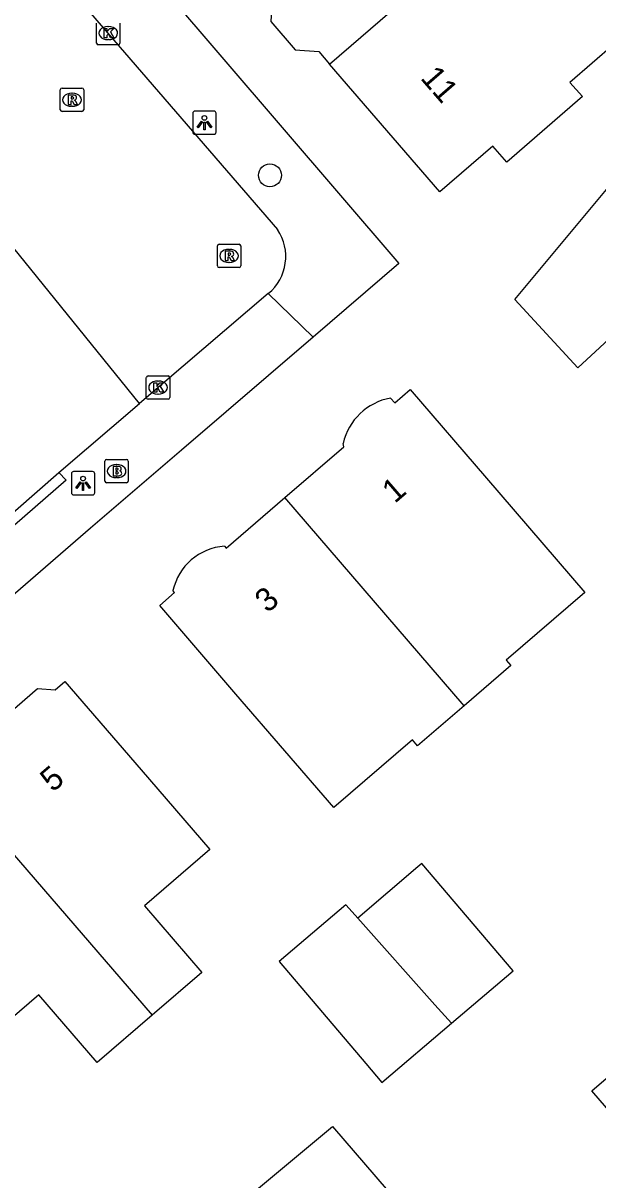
# Model space of a CAD drawing. Extents: x 161772 to 163123, y 383092 to 383917.
# Drawn here: x 162509.75 to 162534.31, y 383442.75 to 383492.19 of the extents above; entities that cross this region are included whole.
import ezdxf

# ---------------------------------------------------------------- set-up
doc = ezdxf.new("R2010")
doc.units = 0
for name, color, linetype in [('IMGEO_Boom', 7, 'Continuous'), ('IMGEO_Brandkraan', 7, 'Continuous'), ('IMGEO_Kolk', 7, 'Continuous'), ('IMGEO_Lichtpunt', 7, 'Continuous'), ('IMGEO_Pand', 7, 'Continuous'), ('IMGEO_Pand_nummerreeks', 7, 'Continuous'), ('IMGEO_Rijbaan_lokaal_open', 7, 'Continuous'), ('IMGEO_Rioolput', 7, 'Continuous'), ('IMGEO_Voetpad_open', 7, 'Continuous')]:
    doc.layers.add(name, color=color, linetype=linetype)

msp = doc.modelspace()

# ---------------------------------------------------------------- linework, layer by layer
at = {"layer": 'IMGEO_Boom'}
msp.add_circle((162520.296, 383485.688), 0.489, dxfattribs=at)
at = {"layer": 'IMGEO_Brandkraan'}
for p, q in [((162513.243, 383472.62), (162513.243, 383473.472)), ((162513.318, 383473.546), (162514.17, 383473.546)), ((162514.244, 383473.472), (162514.244, 383472.62)), ((162513.731, 383473.326), (162513.756, 383473.326)), ((162514.17, 383472.546), (162513.318, 383472.546)), ((162513.754, 383472.766), (162513.729, 383472.766))]:
    msp.add_line(p, q, dxfattribs=at)
for points in [[(162513.243, 383472.62), (162513.243, 383473.472)], [(162513.318, 383473.546), (162514.17, 383473.546)], [(162514.244, 383473.472), (162514.244, 383472.62)], [(162513.591, 383473.246), (162513.591, 383472.846), (162513.804, 383472.846)], [(162513.822, 383473.246), (162513.591, 383473.246)], [(162513.77, 383473.165), (162513.716, 383473.165), (162513.716, 383473.089)], [(162513.716, 383473.089), (162513.769, 383473.089)], [(162513.778, 383473.013), (162513.716, 383473.013), (162513.716, 383472.932)], [(162513.716, 383472.932), (162513.778, 383472.932)], [(162514.17, 383472.546), (162513.318, 383472.546)]]:
    msp.add_lwpolyline(points, dxfattribs=at)
for centre, radius, start, end in [((162513.32, 383473.47), 0.0765, 91.552, 178.448), ((162513.32, 383473.47), 0.0765, 91.552, 178.448), ((162514.168, 383473.47), 0.0765, 1.552, 88.448), ((162514.168, 383473.47), 0.0765, 1.552, 88.448), ((162513.771, 383473.127), 0.0379, 267.8285, 90.9355), ((162513.779, 383472.972), 0.0404, 269.8759, 90.5077), ((162513.826, 383473.101), 0.145, 59.4692, 91.5367), ((162513.851, 383473.148), 0.0922, 285.5137, 58.1501), ((162513.856, 383472.956), 0.105, 301.3115, 78.989), ((162513.32, 383472.622), 0.0765, 181.552, 268.448), ((162513.32, 383472.622), 0.0765, 181.552, 268.448), ((162513.81, 383473.097), 0.251, 268.6676, 293.5347), ((162514.168, 383472.622), 0.0765, 271.552, 358.448), ((162514.168, 383472.622), 0.0765, 271.552, 358.448)]:
    msp.add_arc(centre, radius, start, end, dxfattribs=at)
for centre, major_axis, ratio, start_param, end_param in [((162513.73, 383473.046), (-0.387, 0.002), 0.722429, 4.712389, 7.853982), ((162513.755, 383473.046), (-0.39, 0.002), 0.717154, 1.570796, 4.712389)]:
    msp.add_ellipse(centre, major_axis=major_axis, ratio=ratio, start_param=start_param, end_param=end_param, dxfattribs=at)
at = {"layer": 'IMGEO_Kolk'}
for p, q in [((162512.886, 383491.341), (162512.886, 383492.193)), ((162513.887, 383492.193), (162513.887, 383491.341)), ((162513.374, 383492.047), (162513.399, 383492.047)), ((162513.813, 383491.267), (162512.961, 383491.267)), ((162513.397, 383491.487), (162513.372, 383491.487)), ((162515.014, 383476.191), (162515.014, 383477.043)), ((162515.089, 383477.117), (162515.941, 383477.117)), ((162515.502, 383476.897), (162515.527, 383476.897)), ((162516.015, 383477.043), (162516.015, 383476.191)), ((162515.941, 383476.117), (162515.089, 383476.117)), ((162515.525, 383476.337), (162515.5, 383476.337))]:
    msp.add_line(p, q, dxfattribs=at)
for points in [[(162512.886, 383491.341), (162512.886, 383492.193)], [(162513.887, 383492.193), (162513.887, 383491.341)], [(162513.207, 383491.967), (162513.33, 383491.967), (162513.33, 383491.816), (162513.46, 383491.967), (162513.624, 383491.967), (162513.478, 383491.816), (162513.631, 383491.567), (162513.479, 383491.567), (162513.394, 383491.731), (162513.33, 383491.664), (162513.33, 383491.567), (162513.207, 383491.567), (162513.207, 383491.967)], [(162513.813, 383491.267), (162512.961, 383491.267)], [(162515.014, 383476.191), (162515.014, 383477.043)], [(162515.089, 383477.117), (162515.941, 383477.117)], [(162516.015, 383477.043), (162516.015, 383476.191)], [(162515.335, 383476.817), (162515.458, 383476.817), (162515.458, 383476.666), (162515.588, 383476.817), (162515.752, 383476.817), (162515.606, 383476.666), (162515.759, 383476.417), (162515.607, 383476.417), (162515.522, 383476.581), (162515.458, 383476.514), (162515.458, 383476.417), (162515.335, 383476.417), (162515.335, 383476.817)], [(162515.941, 383476.117), (162515.089, 383476.117)]]:
    msp.add_lwpolyline(points, dxfattribs=at)
for centre, start, end in [((162512.963, 383491.343), 181.552, 268.448), ((162512.963, 383491.343), 181.552, 268.448), ((162513.811, 383491.343), 271.552, 358.448), ((162513.811, 383491.343), 271.552, 358.448), ((162515.091, 383477.041), 91.552, 178.448), ((162515.091, 383477.041), 91.552, 178.448), ((162515.939, 383477.041), 1.552, 88.448), ((162515.939, 383477.041), 1.552, 88.448), ((162515.091, 383476.193), 181.552, 268.448), ((162515.091, 383476.193), 181.552, 268.448), ((162515.939, 383476.193), 271.552, 358.448), ((162515.939, 383476.193), 271.552, 358.448)]:
    msp.add_arc(centre, 0.0765, start, end, dxfattribs=at)
for centre, major_axis, ratio, start_param, end_param in [((162513.373, 383491.767), (-0.387, 0.002), 0.722429, 4.712389, 7.853982), ((162513.398, 383491.767), (-0.39, 0.002), 0.717154, 1.570796, 4.712389), ((162515.501, 383476.617), (-0.387, 0.002), 0.722429, 4.712389, 7.853982), ((162515.526, 383476.617), (-0.39, 0.002), 0.717154, 1.570796, 4.712389)]:
    msp.add_ellipse(centre, major_axis=major_axis, ratio=ratio, start_param=start_param, end_param=end_param, dxfattribs=at)
at = {"layer": 'IMGEO_Lichtpunt'}
for p, q in [((162516.999, 383488.342), (162516.999, 383487.535)), ((162516.999, 383488.342), (162516.999, 383487.535)), ((162517.901, 383488.437), (162517.093, 383488.437)), ((162517.901, 383488.437), (162517.093, 383488.437)), ((162517.995, 383487.535), (162517.995, 383488.342)), ((162517.995, 383487.535), (162517.995, 383488.342)), ((162517.093, 383487.441), (162517.901, 383487.441)), ((162517.093, 383487.441), (162517.901, 383487.441)), ((162511.812, 383472.928), (162511.812, 383472.121)), ((162511.812, 383472.928), (162511.812, 383472.121)), ((162512.714, 383473.023), (162511.906, 383473.023)), ((162512.714, 383473.023), (162511.906, 383473.023)), ((162512.808, 383472.121), (162512.808, 383472.928)), ((162512.808, 383472.121), (162512.808, 383472.928)), ((162511.906, 383472.027), (162512.714, 383472.027)), ((162511.906, 383472.027), (162512.714, 383472.027))]:
    msp.add_line(p, q, dxfattribs=at)
for points in [[(162517.373, 383488.006), (162517.412, 383487.978), (162517.224, 383487.716), (162517.186, 383487.743), (162517.373, 383488.006)], [(162517.475, 383487.958), (162517.522, 383487.958), (162517.522, 383487.636), (162517.475, 383487.636), (162517.475, 383487.958)], [(162517.585, 383487.978), (162517.623, 383488.005), (162517.81, 383487.743), (162517.771, 383487.715), (162517.585, 383487.978)], [(162512.186, 383472.592), (162512.225, 383472.564), (162512.037, 383472.302), (162511.999, 383472.329), (162512.186, 383472.592)], [(162512.288, 383472.544), (162512.335, 383472.544), (162512.335, 383472.222), (162512.288, 383472.222), (162512.288, 383472.544)], [(162512.398, 383472.564), (162512.436, 383472.591), (162512.623, 383472.329), (162512.584, 383472.301), (162512.398, 383472.564)]]:
    msp.add_lwpolyline(points, dxfattribs=at)
for centre in [(162517.498, 383488.14), (162512.311, 383472.726)]:
    msp.add_circle(centre, 0.0994, dxfattribs=at)
for centre, start, end in [((162517.093, 383488.342), 90, 180), ((162517.093, 383488.342), 90, 180), ((162517.901, 383488.342), 0, 90), ((162517.901, 383488.342), 0, 90), ((162517.093, 383487.535), 180, 270), ((162517.093, 383487.535), 180, 270), ((162517.901, 383487.535), 270, 0), ((162517.901, 383487.535), 270, 360), ((162511.906, 383472.928), 90, 180), ((162511.906, 383472.928), 90, 180), ((162512.714, 383472.928), 0, 90), ((162512.714, 383472.928), 0, 90), ((162511.906, 383472.121), 180, 270), ((162511.906, 383472.121), 180, 270), ((162512.714, 383472.121), 270, 0), ((162512.714, 383472.121), 270, 360)]:
    msp.add_arc(centre, 0.0946, start, end, dxfattribs=at)
at = {"layer": 'IMGEO_Pand'}
for points in [[(162524.237, 383504.513), (162525.872, 383502.484), (162523.577, 383500.492), (162522.969, 383501.193), (162521.588, 383500), (162519.879, 383498.523), (162520.44, 383497.874), (162518.116, 383495.865), (162520.399, 383493.223), (162520.329, 383492.261), (162521.378, 383491.048), (162522.385, 383490.974), (162522.849, 383490.438)], [(162531.189, 383497.65), (162531.273, 383497.552), (162533.63, 383494.824), (162534.952, 383495.966), (162537.63, 383492.868), (162536.318, 383491.734), (162535.976, 383492.13), (162533.117, 383489.659), (162533.659, 383489.054), (162530.414, 383486.25), (162529.818, 383486.94), (162527.559, 383484.988), (162522.849, 383490.438)], [(162522.849, 383490.438), (162531.189, 383497.65)], [(162537.058, 383482.996), (162538.157, 383481.806), (162533.455, 383477.464), (162530.767, 383480.375), (162534.899, 383485.334)], [(162525.451, 383476.167), (162525.628, 383475.965), (162526.287, 383476.533), (162529.548, 383472.743), (162533.755, 383467.855), (162530.392, 383464.962), (162530.591, 383464.73), (162528.597, 383463.014)], [(162520.938, 383471.92), (162523.453, 383474.085), (162523.426, 383474.23)], [(162518.349, 383469.834), (162518.419, 383469.753), (162520.938, 383471.92)], [(162528.597, 383463.014), (162520.938, 383471.92)], [(162528.597, 383463.014), (162526.61, 383461.304), (162526.391, 383461.56), (162523.023, 383458.662), (162518.846, 383463.515), (162515.585, 383467.305), (162516.223, 383467.854), (162516.15, 383467.939)], [(162506.592, 383459.833), (162509.109, 383462.003), (162509.162, 383462.714), (162510.369, 383463.755), (162511.12, 383463.699), (162511.535, 383464.057), (162514.799, 383460.271), (162517.727, 383456.875), (162514.931, 383454.465), (162517.384, 383451.62), (162515.257, 383449.786)], [(162515.257, 383449.786), (162512.914, 383447.766), (162510.413, 383450.667), (162507.929, 383448.526), (162505.024, 383451.895), (162501.759, 383455.682), (162502.371, 383456.21), (162502.429, 383456.989), (162503.622, 383458.018), (162504.419, 383457.959), (162506.592, 383459.833)], [(162506.592, 383459.833), (162515.257, 383449.786)], [(162528.057, 383449.446), (162530.695, 383451.689), (162526.795, 383456.275), (162526.622, 383456.128), (162524.052, 383453.942)], [(162524.052, 383453.942), (162523.812, 383454.211), (162523.545, 383454.51), (162520.688, 383452.08), (162524.392, 383447.723), (162525.08, 383446.914), (162528.057, 383449.446)], [(162528.057, 383449.446), (162527.35, 383450.239), (162524.052, 383453.942)], [(162542.678, 383432.287), (162539.458, 383436.022), (162535.888, 383440.164), (162538.001, 383441.98), (162534.056, 383446.556), (162536.409, 383448.578), (162538.15, 383446.558), (162538.285, 383446.674)], [(162517.925, 383440.826), (162522.971, 383445.035), (162526.672, 383440.736)]]:
    msp.add_lwpolyline(points, dxfattribs=at)
for centre, radius, start, end in [((162525.914, 383473.656), 2.554, 100.4514, 167.0038), ((162518.523, 383467.409), 2.431, 94.0994, 167.4072)]:
    msp.add_arc(centre, radius, start, end, dxfattribs=at)
at = {"layer": 'IMGEO_Rijbaan_lokaal_open'}
for points in [[(162511.902, 383493.48), (162520.618, 383483.371)], [(162514.726, 383475.933), (162505.962, 383486.747)], [(162520.227, 383480.637), (162514.726, 383475.933)], [(162511.278, 383472.984), (162514.726, 383475.933)], [(162506.751, 383469.027), (162511.278, 383472.984)]]:
    msp.add_lwpolyline(points, dxfattribs=at)
msp.add_arc((162518.919, 383482.219), 2.053, 309.5825, 34.1397, dxfattribs=at)
at = {"layer": 'IMGEO_Rioolput'}
for p, q in [((162511.337, 383488.491), (162511.337, 383489.343)), ((162511.412, 383489.417), (162512.264, 383489.417)), ((162512.338, 383489.343), (162512.338, 383488.491)), ((162511.825, 383489.197), (162511.85, 383489.197)), ((162512.264, 383488.417), (162511.412, 383488.417)), ((162511.848, 383488.637), (162511.823, 383488.637)), ((162518.052, 383481.817), (162518.052, 383482.669)), ((162518.127, 383482.743), (162518.979, 383482.743)), ((162518.54, 383482.523), (162518.565, 383482.523)), ((162519.053, 383482.669), (162519.053, 383481.817)), ((162518.563, 383481.963), (162518.538, 383481.963)), ((162518.979, 383481.743), (162518.127, 383481.743))]:
    msp.add_line(p, q, dxfattribs=at)
for points in [[(162511.337, 383488.491), (162511.337, 383489.343)], [(162511.412, 383489.417), (162512.264, 383489.417)], [(162512.338, 383489.343), (162512.338, 383488.491)], [(162511.926, 383489.115), (162511.674, 383489.117), (162511.674, 383488.717)], [(162511.674, 383488.717), (162511.798, 383488.717), (162511.798, 383488.879), (162511.809, 383488.879)], [(162511.852, 383489.036), (162511.798, 383489.036), (162511.798, 383488.955)], [(162511.798, 383488.955), (162511.85, 383488.955)], [(162511.856, 383488.85), (162511.927, 383488.717), (162512.067, 383488.717), (162512.002, 383488.843)], [(162512.264, 383488.417), (162511.412, 383488.417)], [(162518.052, 383481.817), (162518.052, 383482.669)], [(162518.127, 383482.743), (162518.979, 383482.743)], [(162518.641, 383482.441), (162518.389, 383482.443), (162518.389, 383482.043)], [(162518.567, 383482.362), (162518.513, 383482.362), (162518.513, 383482.281)], [(162519.053, 383482.669), (162519.053, 383481.817)], [(162518.389, 383482.043), (162518.513, 383482.043), (162518.513, 383482.205), (162518.524, 383482.205)], [(162518.513, 383482.281), (162518.565, 383482.281)], [(162518.571, 383482.176), (162518.642, 383482.043), (162518.782, 383482.043), (162518.717, 383482.169)], [(162518.979, 383481.743), (162518.127, 383481.743)]]:
    msp.add_lwpolyline(points, dxfattribs=at)
for centre, radius, start, end in [((162511.414, 383489.341), 0.0765, 91.552, 178.448), ((162511.414, 383489.341), 0.0765, 91.552, 178.448), ((162512.262, 383489.341), 0.0765, 1.552, 88.448), ((162512.262, 383489.341), 0.0765, 1.552, 88.448), ((162511.808, 383488.826), 0.0533, 26.0293, 88.6989), ((162511.834, 383489.144), 0.19, 274.7715, 282.9687), ((162511.858, 383488.94), 0.0964, 77.0061, 93.1865), ((162511.872, 383488.997), 0.0378, 276.6634, 79.6772), ((162511.925, 383489.005), 0.109, 350.3612, 89.416), ((162511.923, 383489.005), 0.112, 277.5842, 350.9817), ((162511.907, 383488.79), 0.108, 29.5134, 73.7905), ((162511.414, 383488.493), 0.0765, 181.552, 268.448), ((162511.414, 383488.493), 0.0765, 181.552, 268.448), ((162512.262, 383488.493), 0.0765, 271.552, 358.448), ((162512.262, 383488.493), 0.0765, 271.552, 358.448), ((162518.129, 383482.667), 0.0765, 91.552, 178.448), ((162518.129, 383482.667), 0.0765, 91.552, 178.448), ((162518.573, 383482.266), 0.0964, 77.0061, 93.1865), ((162518.587, 383482.323), 0.0378, 276.6634, 79.6772), ((162518.64, 383482.331), 0.109, 350.3612, 89.416), ((162518.638, 383482.331), 0.112, 277.5842, 350.9817), ((162518.977, 383482.667), 0.0765, 1.552, 88.448), ((162518.977, 383482.667), 0.0765, 1.552, 88.448), ((162518.129, 383481.819), 0.0765, 181.552, 268.448), ((162518.129, 383481.819), 0.0765, 181.552, 268.448), ((162518.523, 383482.152), 0.0533, 26.0293, 88.6989), ((162518.549, 383482.47), 0.19, 274.7715, 282.9687), ((162518.622, 383482.116), 0.108, 29.5134, 73.7905), ((162518.977, 383481.819), 0.0765, 271.552, 358.448), ((162518.977, 383481.819), 0.0765, 271.552, 358.448)]:
    msp.add_arc(centre, radius, start, end, dxfattribs=at)
for centre, major_axis, ratio, start_param, end_param in [((162511.824, 383488.917), (-0.387, 0.002), 0.722429, 4.712389, 7.853982), ((162511.849, 383488.917), (-0.39, 0.002), 0.717154, 1.570796, 4.712389), ((162518.539, 383482.243), (-0.387, 0.002), 0.722429, 4.712389, 7.853982), ((162518.564, 383482.243), (-0.39, 0.002), 0.717154, 1.570796, 4.712389)]:
    msp.add_ellipse(centre, major_axis=major_axis, ratio=ratio, start_param=start_param, end_param=end_param, dxfattribs=at)
at = {"layer": 'IMGEO_Voetpad_open'}
for points in [[(162515.75, 383493.665), (162525.811, 383481.917), (162522.137, 383478.766)], [(162520.227, 383480.637), (162522.137, 383478.766)], [(162522.137, 383478.766), (162516.516, 383473.945), (162512.623, 383470.605), (162484.28, 383446.041)], [(162511.278, 383472.984), (162511.594, 383472.654), (162507.04, 383468.714), (162506.751, 383469.027)]]:
    msp.add_lwpolyline(points, dxfattribs=at)

# ---------------------------------------------------------------- texts
at = {"layer": 'IMGEO_Pand_nummerreeks'}
for s, rotation, p in [('11', 310.9605, (162526.694, 383489.828)), ('1', 40.7702, (162525.631, 383471.637)), ('3', 40.7702, (162520.193, 383466.948)), ('5', 40.5863, (162511.016, 383459.293))]:
    msp.add_text(s, height=1, rotation=rotation, dxfattribs=at).set_placement(p)

doc.saveas('drawing.dxf')
